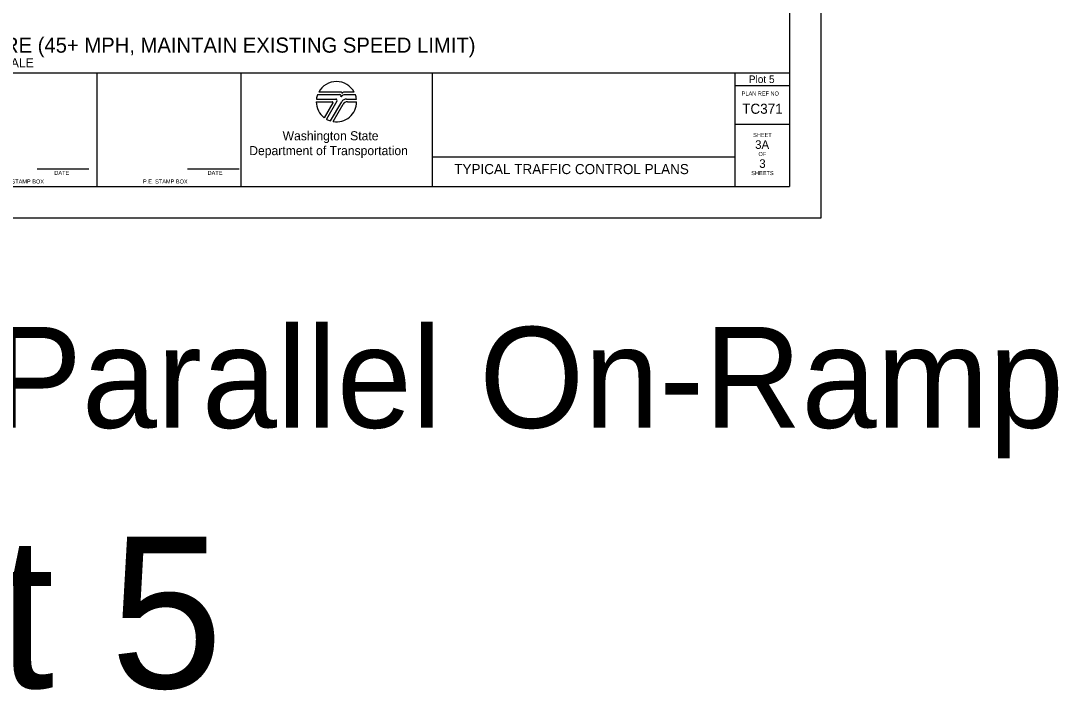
# Model space of a CAD drawing. Extents: x 99958 to 100136, y 99935 to 100013.
# Drawn here: x 100088.13 to 100098.41, y 99995.01 to 100001.64 of the extents above; entities that cross this region are included whole.
import ezdxf

# ---------------------------------------------------------------- set-up
doc = ezdxf.new("R2010")
doc.units = 0
for name, color, linetype in [('SH_DE_DetailHeading1Text', 7, 'Continuous'), ('SH_GI_PlotLimits', 7, 'Continuous'), ('SH_GI_SheetBorder', 7, 'Continuous'), ('SH_GI_SheetLocationText', 7, 'Continuous'), ('SH_GI_SheetTextInCells', 7, 'Continuous'), ('SH_GI_TitleBlockText', 7, 'Continuous'), ('SH_GI_WSDOTLogo', 7, 'Continuous')]:
    doc.layers.add(name, color=color, linetype=linetype)

msp = doc.modelspace()

# ---------------------------------------------------------------- linework, layer by layer
at = {"layer": 'SH_GI_PlotLimits'}
msp.add_lwpolyline([(100079.062, 99999.687), (100096.062, 99999.687), (100096.062, 100010.687), (100079.062, 100010.687)], close=True, dxfattribs=at)
at = {"layer": 'SH_GI_SheetBorder'}
for p, q in [((100095.75, 100010.375), (100095.75, 100000)), ((100080, 100001.126), (100095.75, 100001.126)), ((100088.883, 100000), (100088.883, 100001.126)), ((100090.309, 100001.126), (100090.309, 100000)), ((100092.205, 100001.126), (100092.205, 100000)), ((100095.208, 100001.126), (100095.208, 100000)), ((100095.208, 100001.001), (100095.75, 100001.001)), ((100095.208, 100000.618), (100095.75, 100000.618)), ((100092.205, 100000.295), (100095.208, 100000.295)), ((100088.29, 100000.173), (100088.802, 100000.173)), ((100089.78, 100000.173), (100090.291, 100000.173)), ((100080, 100000), (100095.75, 100000))]:
    msp.add_line(p, q, dxfattribs=at)
at = {"layer": 'SH_GI_WSDOTLogo'}
for p, q in [((100091.289, 100000.909), (100091.07, 100000.909)), ((100091.303, 100000.935), (100091.081, 100000.935)), ((100091.433, 100000.935), (100091.335, 100000.935)), ((100091.445, 100000.909), (100091.343, 100000.909)), ((100091.343, 100000.909), (100091.343, 100000.909)), ((100091.057, 100000.84), (100091.215, 100000.84)), ((100091.059, 100000.866), (100091.25, 100000.866)), ((100091.222, 100000.828), (100091.136, 100000.681)), ((100091.261, 100000.846), (100091.157, 100000.667)), ((100091.199, 100000.649), (100091.309, 100000.839)), ((100091.224, 100000.643), (100091.324, 100000.816)), ((100091.356, 100000.866), (100091.456, 100000.866)), ((100091.365, 100000.839), (100091.457, 100000.839))]:
    msp.add_line(p, q, dxfattribs=at)
for centre, radius, start, end in [((100091.257, 100000.84), 0.2, 28.4787, 151.532), ((100091.257, 100000.84), 0.2, 159.696, 172.5057), ((100091.289, 100000.895), 0.0148, 327.8418, 89.9985), ((100091.343, 100000.861), 0.0484, 89.9953, 147.8238), ((100091.303, 100000.926), 0.00903, 329.8742, 90.0033), ((100091.335, 100000.907), 0.0287, 90.0072, 148.1676), ((100091.257, 100000.84), 0.2, 7.4943, 20.2941), ((100091.257, 100000.84), 0.2, 179.9986, 232.8433), ((100091.215, 100000.832), 0.0082, 329.7436, 90), ((100091.257, 100000.84), 0.2, 260.5455, 359.8086), ((100091.25, 100000.853), 0.0131, 329.7683, 90), ((100091.356, 100000.812), 0.0542, 90, 149.9974), ((100091.365, 100000.792), 0.0476, 90, 150.0543), ((100091.257, 100000.84), 0.2, 239.7929, 253.0448)]:
    msp.add_arc(centre, radius, start, end, dxfattribs=at)

# ---------------------------------------------------------------- texts
at = {"layer": 'SH_DE_DetailHeading1Text'}
for s, height, p in [('4-LANE DIVIDED HIGHWAYS: SINGLE RIGHT LANE CLOSURE (45+ MPH, MAINTAIN EXISTING SPEED LIMIT)', 0.15, (100082.387, 100001.326)), ('NOT TO SCALE', 0.09, (100087.373, 100001.181))]:
    msp.add_text(s, height=height, rotation=360, dxfattribs=at).set_placement(p)
at = {"layer": 'SH_GI_SheetBorder'}
msp.add_text('PLAN REF NO', height=0.04003, dxfattribs=at).set_placement((100095.275, 100000.901))
at = {"layer": 'SH_GI_SheetLocationText'}
for s, height, p in [('Plot 5', 0.075, (100095.345, 100001.025)), ('Right Ramps: Parallel On-Ramp', 1, (100079.37, 99997.607)), ('Plot 5', 1.5, (100085.001, 99995.027))]:
    msp.add_text(s, height=height, dxfattribs=at).set_placement(p)
at = {"layer": 'SH_GI_SheetTextInCells'}
for s, height, p in [('Washington State', 0.09007, (100090.723, 100000.457)), ('SHEET', 0.04, (100095.388, 100000.49)), ('Department of Transportation', 0.09007, (100090.392, 100000.31)), ('OF', 0.04, (100095.441, 100000.301)), ('DATE', 0.04, (100088.46, 100000.114)), ('DATE', 0.04, (100089.979, 100000.114)), ('SHEETS', 0.04, (100095.37, 100000.112)), ('P.E. STAMP BOX', 0.04003, (100087.915, 100000.029)), ('P.E. STAMP BOX', 0.04003, (100089.339, 100000.029))]:
    msp.add_text(s, height=height, dxfattribs=at).set_placement(p)
at = {"layer": 'SH_GI_TitleBlockText'}
for s, height, p in [('TC371', 0.1, (100095.28, 100000.72)), ('3A', 0.085, (100095.408, 100000.372)), ('TYPICAL TRAFFIC CONTROL PLANS', 0.1, (100092.425, 100000.122)), ('3', 0.085, (100095.449, 100000.184))]:
    msp.add_text(s, height=height, dxfattribs=at).set_placement(p)

doc.saveas('drawing.dxf')
